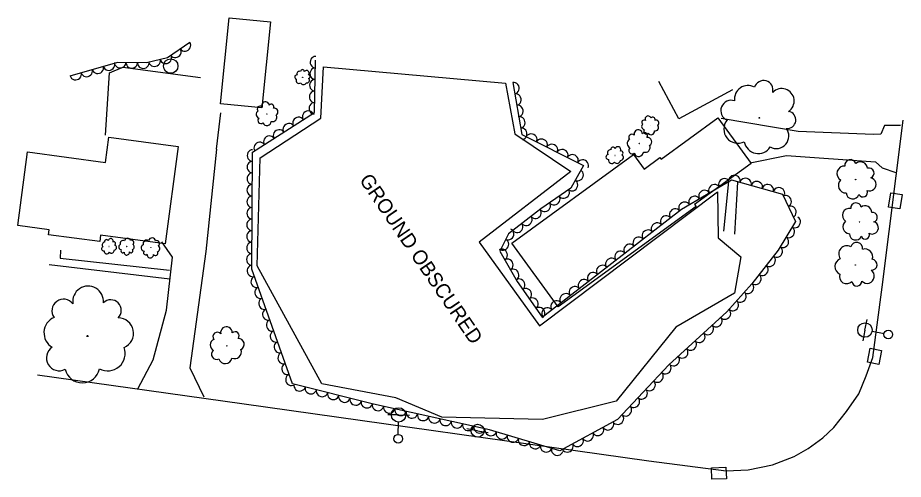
# Model space of a CAD drawing. Extents: x 1746719 to 1766531, y 631721 to 662391.
# Drawn here: x 1763224.8 to 1763531.6, y 632805.1 to 632964.9 of the extents above; entities that cross this region are included whole.
import ezdxf

# ---------------------------------------------------------------- set-up
doc = ezdxf.new("R2010")
doc.units = 0
for name, color, linetype in [('SURVEY - AERIAL SURVEY - Photo Control - Points - Elevations', 7, 'Continuous'), ('SURVEY - AERIAL SURVEY - Photo Control - Points - Locators', 7, 'Continuous'), ('SURVEY - AERIAL SURVEY - Photo Control with Text', 7, 'Continuous'), ('SURVEY - CENTERLINE - Existing Roads - Development', 7, 'Continuous'), ('SURVEY - CENTERLINE - Existing Roads Curve Text', 7, 'Continuous'), ('SURVEY - CENTERLINE - Preliminary Curve Text', 7, 'Continuous')]:
    doc.layers.add(name, color=color, linetype=linetype)

msp = doc.modelspace()

# ---------------------------------------------------------------- linework, layer by layer
at = {"layer": 'SURVEY - AERIAL SURVEY - Photo Control - Points - Elevations'}
for points in [[(1763255.23, 632924.24), (1763256.68, 632945.79), (1763261.23, 632947.72), (1763288.19, 632944.19)], [(1763293.69, 632919.39), (1763295.18, 632931.94)], [(1763530.7, 632927.62), (1763525.12, 632927.55), (1763523.81, 632924.58), (1763521.36, 632924.42), (1763495.23, 632925.5), (1763468.6, 632930)], [(1763231.72, 632841.27), (1763302.46, 632831.27), (1763443.48, 632811.39), (1763470.26, 632807.97), (1763477.91, 632808.31), (1763486.3, 632810.08), (1763493.8, 632812.94), (1763498.67, 632815.67), (1763503.72, 632819.4), (1763507.52, 632822.98), (1763511.96, 632828.47), (1763516.23, 632834.63), (1763518.81, 632840.86), (1763521.04, 632847.21), (1763524.28, 632871.62), (1763531.64, 632929.36)], [(1763293.69, 632919.39), (1763289.96, 632883.88), (1763284.47, 632843.7), (1763289.34, 632833.59)], [(1763478.63, 632914.67), (1763491.12, 632917.16), (1763521.99, 632914.95), (1763524.34, 632912.95), (1763529.07, 632911.31)], [(1763266.45, 632836.35), (1763271.81, 632846.38), (1763276.36, 632863.66), (1763278.41, 632881.96), (1763274.82, 632887.23)]]:
    msp.add_lwpolyline(points, dxfattribs=at)
at = {"layer": 'SURVEY - AERIAL SURVEY - Photo Control - Points - Locators'}
msp.add_lwpolyline([(1763393.87, 632942.28), (1763397.07, 632924.73), (1763416.46, 632911.64), (1763384.69, 632887.12), (1763405.62, 632858.17), (1763467.27, 632904.55), (1763467.52, 632888.72), (1763475.35, 632882.08), (1763473.21, 632869.46), (1763452.86, 632857.68), (1763432.19, 632832.08), (1763406.66, 632825.77), (1763371.77, 632826.55), (1763355.82, 632833.23), (1763330.17, 632838.07), (1763307.75, 632878.94), (1763308.89, 632916.36), (1763329.85, 632930.06), (1763330.83, 632947.83), (1763393.87, 632942.28)], dxfattribs=at)
at = {"layer": 'SURVEY - AERIAL SURVEY - Photo Control with Text'}
for points in [[(1763284.48, 632956.35), (1763276.69, 632951.03), (1763269.51, 632949.21), (1763259.41, 632949.4), (1763242.91, 632944.68)], [(1763396.35, 632942.43), (1763399.43, 632924.45), (1763420.8, 632913.71), (1763416.41, 632905.92), (1763406.11, 632898.71), (1763394.89, 632890.05), (1763391.87, 632884.04), (1763397.91, 632873.49), (1763406.55, 632861.17), (1763454.8, 632898.55), (1763472.12, 632908.75), (1763489.8, 632903.83), (1763494.24, 632894.33), (1763488.26, 632884.35), (1763479.18, 632872.76), (1763470.56, 632863), (1763450.46, 632844.74), (1763432.65, 632825.79), (1763412.66, 632814.94), (1763388.29, 632822.15), (1763348.05, 632831.05), (1763320.05, 632838.11), (1763305.99, 632877.8), (1763306.23, 632918.33), (1763327.61, 632932.11), (1763328.06, 632950.19)]]:
    msp.add_lwpolyline(points, dxfattribs=at)
for centre, radius in [((1763323.58, 632944.24), 0.031), ((1763311.17, 632931.55), 0.0456), ((1763481.76, 632930.22), 0.151), ((1763443.95, 632927.56), 0.0367), ((1763440.15, 632921.34), 0.0511), ((1763431.77, 632917.17), 0.0354), ((1763515.12, 632908.85), 0.0798), ((1763516.47, 632894.13), 0.0751), ((1763256.49, 632885.65), 0.0306), ((1763262.61, 632885.69), 0.0325), ((1763270.94, 632885.29), 0.0388), ((1763515.04, 632879.24), 0.0871), ((1763249.02, 632854.66), 0.186), ((1763297.27, 632851.27), 0.0706)]:
    msp.add_circle(centre, radius, dxfattribs=at)
for centre, radius, start, end in [((1763321.52, 632944.32), 0.742, 82.9261, 257.9263), ((1763322.51, 632945.38), 0.957, 72.7672, 199.6128), ((1763323.47, 632946.23), 0.675, 357.4801, 174.7993), ((1763324.89, 632945.74), 0.887, 314.8614, 148.2811), ((1763325.56, 632944.5), 0.61, 274.8408, 93.5864), ((1763322.26, 632943.14), 1.01, 152.6732, 308.5117), ((1763323.82, 632942.72), 1.01, 201.7773, 339.3016), ((1763325.03, 632943.22), 0.889, 252.7246, 49.5135), ((1763483.22, 632939.84), 3.28, 345.585, 162.9042), ((1763477.81, 632936.74), 4.65, 60.8721, 187.7177), ((1763489.52, 632936.05), 4.31, 302.9664, 136.3861), ((1763310.71, 632934.44), 1.3, 5.1714, 198.5911), ((1763472.03, 632932.7), 3.61, 71.031, 246.0313), ((1763308.87, 632931.41), 1.41, 123.0772, 249.9228), ((1763308.8, 632933.29), 0.992, 47.7901, 225.1093), ((1763312.73, 632934.03), 0.896, 325.1508, 143.8964), ((1763313.69, 632932.23), 1.31, 303.0346, 99.8235), ((1763309.14, 632929.3), 1.09, 133.2361, 308.2364), ((1763313.11, 632930.4), 1.49, 252.0873, 29.6116), ((1763441.86, 632928.67), 0.8, 56.1373, 233.4565), ((1763443.24, 632929.81), 1.05, 13.5186, 206.9383), ((1763444.9, 632929.72), 0.723, 333.498, 152.2436), ((1763491.44, 632929.49), 2.97, 262.9457, 81.6913), ((1763311.17, 632929.02), 1.48, 202.9832, 358.8217), ((1763442.13, 632927.18), 1.13, 131.4244, 258.27), ((1763445.63, 632926.87), 1.2, 260.4345, 37.9588), ((1763445.88, 632928.4), 1.05, 311.3818, 108.1707), ((1763474.36, 632926.31), 4.89, 140.7781, 296.6166), ((1763487.65, 632923.91), 4.32, 240.8295, 37.6184), ((1763437.61, 632923.44), 1.11, 44.6137, 221.9329), ((1763439.81, 632924.61), 1.46, 1.9951, 195.4147), ((1763442.05, 632924.02), 1.01, 321.9744, 140.72), ((1763442.59, 632925.52), 0.879, 141.5833, 316.5836), ((1763443.01, 632921.95), 1.46, 299.8582, 96.6471), ((1763444.25, 632925.54), 1.19, 211.3304, 7.1689), ((1763437.57, 632921.33), 1.58, 119.9008, 246.7464), ((1763442.25, 632919.94), 1.67, 248.911, 26.4352), ((1763481.4, 632922.78), 4.93, 189.8823, 327.4065), ((1763429.47, 632916.65), 0.846, 98.2799, 273.2802), ((1763430.25, 632918.11), 1.09, 88.121, 214.9667), ((1763431.04, 632919.33), 0.77, 12.834, 190.1531), ((1763432.76, 632919.22), 1.01, 330.2153, 163.635), ((1763433.86, 632918.06), 0.696, 290.1946, 108.9403), ((1763433.67, 632916.49), 1.01, 268.0785, 64.8674), ((1763437.73, 632918.95), 1.22, 130.0597, 305.06), ((1763439.99, 632918.51), 1.66, 199.8068, 355.6453), ((1763430.64, 632915.56), 1.15, 168.027, 323.8655), ((1763432.49, 632915.58), 1.15, 217.1312, 354.6554), ((1763513.31, 632913.85), 1.91, 15.1923, 190.1925), ((1763516.8, 632912.52), 2.46, 5.0334, 131.879), ((1763511.21, 632910.93), 2.59, 84.9394, 240.7779), ((1763519.76, 632911.07), 1.74, 289.7463, 107.0655), ((1763511.75, 632906.8), 2.61, 134.0435, 271.5678), ((1763519.97, 632907.18), 2.28, 247.1276, 80.5473), ((1763517.67, 632904.4), 1.57, 207.107, 25.8526), ((1763514.1, 632904.4), 2.29, 184.9908, 341.7797), ((1763512.99, 632896.43), 2.44, 79.4508, 235.2892), ((1763515.23, 632898.98), 1.8, 9.7037, 184.7039), ((1763518.37, 632897.42), 2.32, 359.5447, 126.3904), ((1763521.02, 632895.8), 1.64, 284.2577, 101.5768), ((1763513.13, 632892.51), 2.45, 128.5549, 266.0792), ((1763520.87, 632892.13), 2.15, 241.639, 75.0587), ((1763515.11, 632890.05), 2.15, 179.5022, 336.2911), ((1763518.46, 632889.73), 1.48, 201.6183, 20.364), ((1763255.06, 632886.25), 0.943, 97.0312, 223.8769), ((1763255.57, 632887.4), 0.666, 21.7441, 199.0633), ((1763257.06, 632887.53), 0.875, 339.1255, 172.5452), ((1763258.16, 632886.69), 0.602, 299.1048, 117.8504), ((1763261.37, 632886.71), 1.06, 63.2004, 200.7247), ((1763262.89, 632887.47), 1.05, 14.0963, 169.9348), ((1763264.29, 632887.05), 0.777, 304.3492, 119.3494), ((1763269.55, 632886.61), 1.27, 59.1642, 196.6884), ((1763271.42, 632887.39), 1.26, 10.06, 165.8985), ((1763273.06, 632886.77), 0.929, 300.3129, 115.3132), ((1763515.5, 632885.02), 2.08, 350.7433, 165.7436), ((1763254.6, 632884.9), 0.732, 107.1901, 282.1904), ((1763255.74, 632884.13), 0.992, 176.9372, 332.7757), ((1763257.32, 632884.39), 0.999, 226.0414, 3.5656), ((1763258.21, 632885.32), 0.876, 276.9886, 73.7775), ((1763260.76, 632885.49), 0.93, 114.1477, 270.9366), ((1763261.24, 632884.12), 0.639, 136.2639, 315.0095), ((1763262.62, 632883.61), 0.928, 176.2845, 9.7042), ((1763264.08, 632884.21), 0.707, 218.9032, 36.2224), ((1763264.24, 632885.54), 1, 294.1903, 61.0359), ((1763268.72, 632885.2), 1.11, 110.1114, 266.9003), ((1763269.17, 632883.53), 0.764, 132.2276, 310.9732), ((1763272.57, 632883.39), 0.845, 214.8669, 32.1861), ((1763272.87, 632884.97), 1.2, 290.154, 56.9996), ((1763512.09, 632883.07), 2.82, 60.4904, 216.3289), ((1763518.36, 632882.12), 2.68, 340.5844, 107.4301), ((1763270.77, 632882.8), 1.11, 172.2483, 5.6679), ((1763510.77, 632878.72), 2.84, 109.5946, 247.1188), ((1763520.65, 632879.35), 1.89, 265.2973, 82.6165), ((1763519.11, 632875.39), 2.49, 222.6787, 56.0984), ((1763512.02, 632875.27), 2.5, 160.5418, 317.3308), ((1763249.22, 632866.64), 5.32, 355.1026, 188.5223), ((1763515.56, 632873.66), 1.71, 182.658, 1.4036), ((1763240.75, 632863.37), 4.05, 37.7212, 215.0404), ((1763257.06, 632863.54), 3.66, 315.0819, 133.8275), ((1763239.67, 632855.76), 5.74, 113.0083, 239.854), ((1763259.63, 632855.62), 5.34, 292.9657, 89.7546), ((1763293.99, 632854.44), 1.54, 40.1574, 217.4765), ((1763297.15, 632855.82), 2.02, 357.5387, 190.9584), ((1763300.17, 632854.77), 1.39, 317.518, 136.2636), ((1763293.71, 632851.54), 2.18, 115.4444, 242.2901), ((1763301.28, 632851.81), 2.02, 295.4018, 92.1908), ((1763239.23, 632847.07), 4.45, 123.1672, 298.1675), ((1763256, 632848.68), 6.08, 242.0185, 19.5427), ((1763300.01, 632849.12), 2.31, 244.4546, 21.9788), ((1763293.68, 632848.24), 1.69, 125.6033, 300.6036), ((1763296.75, 632847.39), 2.29, 195.3504, 351.1889), ((1763247.22, 632844.49), 6.04, 192.9143, 348.7528)]:
    msp.add_arc(centre, radius, start, end, dxfattribs=at)
for centre, major_axis in [((1763279.52, 632952.97), (-1.65, -1.13)), ((1763282.83, 632955.22), (-1.65, -1.13)), ((1763276.14, 632950.89), (-1.94, -0.49)), ((1763328.04, 632949.5), (0.05, 2)), ((1763252.62, 632947.46), (-1.92, -0.55)), ((1763256.47, 632948.55), (-1.92, -0.55)), ((1763260.35, 632949.38), (-2, 0.04)), ((1763264.35, 632949.31), (-2, 0.04)), ((1763268.35, 632949.23), (-2, 0.04)), ((1763272.26, 632949.91), (-1.94, -0.49)), ((1763244.93, 632945.26), (-1.92, -0.55)), ((1763248.77, 632946.36), (-1.92, -0.55)), ((1763327.95, 632945.5), (0.05, 2)), ((1763327.85, 632941.5), (0.05, 2)), ((1763396.69, 632940.46), (0.34, -1.97)), ((1763327.75, 632937.5), (0.05, 2)), ((1763397.36, 632936.52), (0.34, -1.97)), ((1763325.43, 632930.7), (1.68, 1.08)), ((1763327.65, 632933.5), (0.05, 2)), ((1763398.04, 632932.58), (0.34, -1.97)), ((1763322.06, 632928.53), (1.68, 1.08)), ((1763398.71, 632928.63), (0.34, -1.97)), ((1763318.7, 632926.36), (1.68, 1.08)), ((1763399.39, 632924.69), (0.34, -1.97)), ((1763311.98, 632922.03), (1.68, 1.08)), ((1763315.34, 632924.2), (1.68, 1.08)), ((1763402.78, 632922.76), (1.79, -0.9)), ((1763308.61, 632919.86), (1.68, 1.08)), ((1763406.36, 632920.97), (1.79, -0.9)), ((1763409.93, 632919.17), (1.79, -0.9)), ((1763306.22, 632917.16), (0.01, 2)), ((1763413.51, 632917.37), (1.79, -0.9)), ((1763417.08, 632915.58), (1.79, -0.9)), ((1763306.2, 632913.16), (0.01, 2)), ((1763420.65, 632913.78), (1.79, -0.9)), ((1763306.18, 632909.16), (0.01, 2)), ((1763418.91, 632910.36), (-0.98, -1.74)), ((1763416.95, 632906.88), (-0.98, -1.74)), ((1763469.61, 632907.27), (1.72, 1.01)), ((1763473.17, 632908.45), (1.93, -0.54)), ((1763477.02, 632907.38), (1.93, -0.54)), ((1763480.88, 632906.31), (1.93, -0.54)), ((1763306.15, 632905.16), (0.01, 2)), ((1763414.03, 632904.26), (-1.64, -1.15)), ((1763462.72, 632903.21), (1.72, 1.01)), ((1763466.16, 632905.24), (1.72, 1.01)), ((1763484.73, 632905.24), (1.93, -0.54)), ((1763488.58, 632904.16), (1.93, -0.54)), ((1763306.13, 632901.16), (0.01, 2)), ((1763410.75, 632901.96), (-1.64, -1.15)), ((1763459.27, 632901.18), (1.72, 1.01)), ((1763490.96, 632901.35), (0.85, -1.81)), ((1763306.11, 632897.16), (0.01, 2)), ((1763407.48, 632899.67), (-1.64, -1.15)), ((1763452.58, 632896.83), (1.58, 1.22)), ((1763455.82, 632899.15), (1.72, 1.01)), ((1763492.65, 632897.72), (0.85, -1.81)), ((1763401.1, 632894.84), (-1.58, -1.22)), ((1763404.27, 632897.28), (-1.58, -1.22)), ((1763449.41, 632894.38), (1.58, 1.22)), ((1763494.1, 632894.11), (-1.03, -1.72)), ((1763306.08, 632893.16), (0.01, 2)), ((1763397.93, 632892.4), (-1.58, -1.22)), ((1763446.25, 632891.93), (1.58, 1.22)), ((1763306.06, 632889.16), (0.01, 2)), ((1763394.82, 632889.91), (-0.9, -1.79)), ((1763443.09, 632889.48), (1.58, 1.22)), ((1763492.05, 632890.68), (-1.03, -1.72)), ((1763306.04, 632885.16), (0.01, 2)), ((1763393.02, 632886.34), (-0.9, -1.79)), ((1763436.77, 632884.58), (1.58, 1.22)), ((1763439.93, 632887.03), (1.58, 1.22)), ((1763489.99, 632887.25), (-1.03, -1.72)), ((1763392.58, 632882.8), (0.99, -1.74)), ((1763433.6, 632882.13), (1.58, 1.22)), ((1763487.87, 632883.86), (-1.23, -1.57)), ((1763306.01, 632881.16), (0.01, 2)), ((1763394.56, 632879.33), (0.99, -1.74)), ((1763430.44, 632879.68), (1.58, 1.22)), ((1763485.41, 632880.71), (-1.23, -1.57)), ((1763306.21, 632877.2), (-0.67, 1.89)), ((1763396.55, 632875.86), (0.99, -1.74)), ((1763427.28, 632877.23), (1.58, 1.22)), ((1763482.94, 632877.56), (-1.23, -1.57)), ((1763307.54, 632873.43), (-0.67, 1.89)), ((1763398.64, 632872.45), (1.15, -1.64)), ((1763420.96, 632872.33), (1.58, 1.22)), ((1763424.12, 632874.78), (1.58, 1.22)), ((1763480.48, 632874.41), (-1.23, -1.57)), ((1763308.88, 632869.66), (-0.67, 1.89)), ((1763400.94, 632869.18), (1.15, -1.64)), ((1763417.79, 632869.88), (1.58, 1.22)), ((1763477.92, 632871.33), (-1.32, -1.5)), ((1763403.23, 632865.9), (1.15, -1.64)), ((1763414.63, 632867.43), (1.58, 1.22)), ((1763475.28, 632868.33), (-1.32, -1.5)), ((1763310.21, 632865.89), (-0.67, 1.89)), ((1763411.47, 632864.98), (1.58, 1.22)), ((1763472.63, 632865.34), (-1.32, -1.5)), ((1763311.55, 632862.12), (-0.67, 1.89)), ((1763405.53, 632862.63), (1.15, -1.64)), ((1763408.31, 632862.53), (1.58, 1.22)), ((1763469.91, 632862.41), (-1.48, -1.34)), ((1763312.88, 632858.35), (-0.67, 1.89)), ((1763466.95, 632859.72), (-1.48, -1.34)), ((1763314.22, 632854.58), (-0.67, 1.89)), ((1763463.99, 632857.03), (-1.48, -1.34)), ((1763458.07, 632851.65), (-1.48, -1.34)), ((1763461.03, 632854.34), (-1.48, -1.34)), ((1763315.56, 632850.81), (-0.67, 1.89)), ((1763455.11, 632848.96), (-1.48, -1.34)), ((1763316.89, 632847.04), (-0.67, 1.89)), ((1763452.14, 632846.27), (-1.48, -1.34)), ((1763318.23, 632843.27), (-0.67, 1.89)), ((1763449.28, 632843.49), (-1.37, -1.46)), ((1763319.56, 632839.5), (-0.67, 1.89)), ((1763446.54, 632840.57), (-1.37, -1.46)), ((1763322.5, 632837.49), (-1.94, 0.49)), ((1763443.8, 632837.66), (-1.37, -1.46)), ((1763326.38, 632836.51), (-1.94, 0.49)), ((1763330.26, 632835.53), (-1.94, 0.49)), ((1763334.14, 632834.56), (-1.94, 0.49)), ((1763441.06, 632834.74), (-1.37, -1.46)), ((1763338.02, 632833.58), (-1.94, 0.49)), ((1763341.9, 632832.6), (-1.94, 0.49)), ((1763345.78, 632831.63), (-1.94, 0.49)), ((1763438.32, 632831.83), (-1.37, -1.46)), ((1763349.67, 632830.69), (-1.95, 0.43)), ((1763353.57, 632829.83), (-1.95, 0.43)), ((1763357.48, 632828.97), (-1.95, 0.43)), ((1763361.38, 632828.1), (-1.95, 0.43)), ((1763435.58, 632828.91), (-1.37, -1.46)), ((1763365.29, 632827.24), (-1.95, 0.43)), ((1763369.19, 632826.38), (-1.95, 0.43)), ((1763373.1, 632825.51), (-1.95, 0.43)), ((1763432.84, 632826), (-1.37, -1.46)), ((1763377.01, 632824.65), (-1.95, 0.43)), ((1763380.91, 632823.78), (-1.95, 0.43)), ((1763384.82, 632822.92), (-1.95, 0.43)), ((1763388.71, 632822.03), (-1.92, 0.57)), ((1763425.87, 632822.11), (-1.76, -0.95)), ((1763429.38, 632824.02), (-1.76, -0.95)), ((1763392.55, 632820.89), (-1.92, 0.57)), ((1763396.39, 632819.76), (-1.92, 0.57)), ((1763400.22, 632818.62), (-1.92, 0.57)), ((1763418.84, 632818.29), (-1.76, -0.95)), ((1763422.35, 632820.2), (-1.76, -0.95)), ((1763404.06, 632817.49), (-1.92, 0.57)), ((1763407.89, 632816.35), (-1.92, 0.57)), ((1763415.32, 632816.38), (-1.76, -0.95)), ((1763411.73, 632815.22), (-1.92, 0.57))]:
    msp.add_ellipse(centre, major_axis=major_axis, ratio=0.940188, start_param=0, end_param=3.141593, dxfattribs=at)
at = {"layer": 'SURVEY - CENTERLINE - Existing Roads - Development'}
for p, q in [((1763518.35, 632856.74), (1763519.07, 632860.42)), ((1763518.35, 632856.74), (1763517.64, 632853.05)), ((1763524.98, 632855.45), (1763520.81, 632856.26)), ((1763356.79, 632827.35), (1763353.04, 632827.4)), ((1763356.79, 632827.35), (1763360.54, 632827.3)), ((1763356.7, 632820.6), (1763356.76, 632824.85)), ((1763384.16, 632821.88), (1763380.46, 632822.48)), ((1763384.16, 632821.88), (1763387.87, 632821.28))]:
    msp.add_line(p, q, dxfattribs=at)
for centre, radius in [((1763518.35, 632856.74), 2.5), ((1763526.45, 632855.16), 1.5), ((1763356.79, 632827.35), 2.5), ((1763384.16, 632821.88), 2.25), ((1763356.68, 632819.1), 1.5)]:
    msp.add_circle(centre, radius, dxfattribs=at)
at = {"layer": 'SURVEY - CENTERLINE - Existing Roads Curve Text'}
msp.add_line((1763277.84, 632948.13), (1763277.84, 632948.13), dxfattribs=at)
for points in [[(1763312.41, 632963.43), (1763309.38, 632933.63), (1763295.07, 632935.08), (1763298.1, 632964.89)], [(1763396.07, 632886.84), (1763438.21, 632917.48), (1763441.85, 632912.48), (1763447.35, 632916.47), (1763447.73, 632915.94), (1763467.38, 632930.23), (1763478.9, 632914.39), (1763459.35, 632900.18), (1763459.86, 632899.49), (1763412.11, 632864.78)], [(1763275.89, 632886.63), (1763253.53, 632889.6), (1763253.24, 632887.4), (1763235.51, 632889.76), (1763235.73, 632891.45), (1763224.84, 632892.9), (1763228.23, 632918.39), (1763255.25, 632914.8), (1763256.41, 632923.52), (1763280.37, 632920.33)]]:
    msp.add_lwpolyline(points, close=True, dxfattribs=at)
for points in [[(1763472.44, 632939.93), (1763453.91, 632929.87), (1763446.95, 632942.84)], [(1763469.45, 632890.97), (1763471.16, 632908.14)], [(1763474.16, 632907.9), (1763473.17, 632889.97)], [(1763239.71, 632884.38), (1763239.57, 632881.66), (1763277.45, 632877.51)], [(1763277.58, 632874.4), (1763235.72, 632879.29)]]:
    msp.add_lwpolyline(points, dxfattribs=at)
msp.add_circle((1763277.84, 632948.15), 2.5, dxfattribs=at)
at = {"layer": 'SURVEY - CENTERLINE - Preliminary Curve Text'}
for p, q in [((1763528.86, 632901.47), (1763528.86, 632901.47)), ((1763521.66, 632847.62), (1763521.66, 632847.62)), ((1763467.76, 632807.15), (1763467.76, 632807.15))]:
    msp.add_line(p, q, dxfattribs=at)
for points in [[(1763527.27, 632904.25), (1763531.22, 632903.64), (1763530.46, 632898.7), (1763526.5, 632899.31), (1763527.27, 632904.25)], [(1763520.21, 632850.47), (1763524.13, 632849.66), (1763523.12, 632844.77), (1763519.2, 632845.58), (1763520.21, 632850.47)], [(1763465.34, 632805.05), (1763465.18, 632809.05), (1763470.18, 632809.26), (1763470.34, 632805.26), (1763465.34, 632805.05)]]:
    msp.add_lwpolyline(points, dxfattribs=at)

# ---------------------------------------------------------------- texts
at = {"layer": 'SURVEY - AERIAL SURVEY - Photo Control - Points - Locators'}
msp.add_text('GROUND OBSCURED', height=5, rotation=304.3192, dxfattribs=at).set_placement((1763342.99, 632908.71))

doc.saveas('drawing.dxf')
